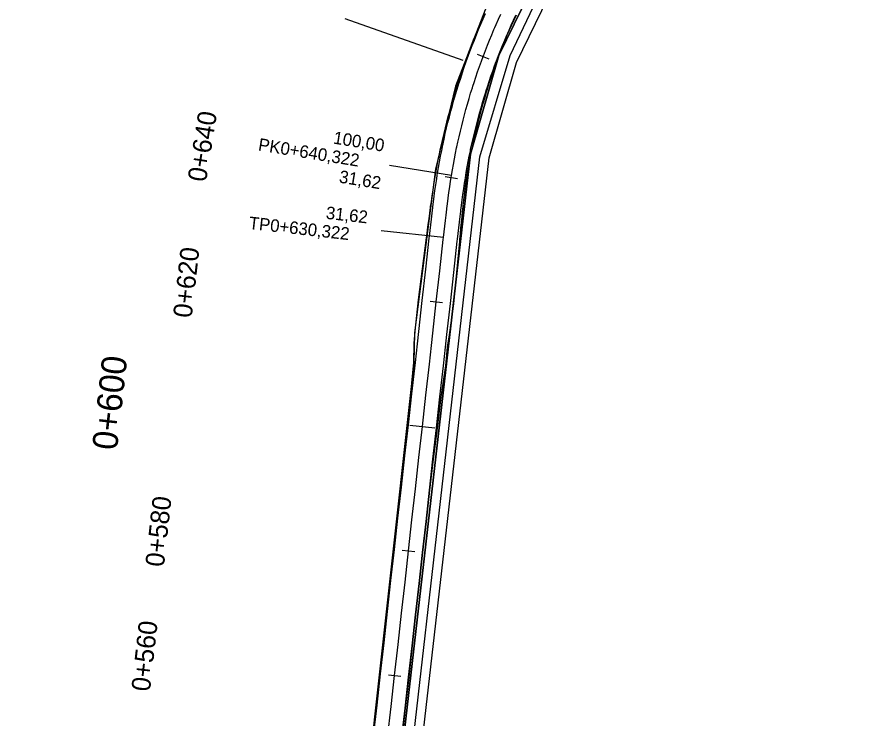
# Model space of a CAD drawing. Extents: x -636600 to -628587, y -1090963 to -1085869.
# Drawn here: x -636337.9 to -636203.5, y -1088778.2 to -1088666.2 of the extents above; entities that cross this region are included whole.
import ezdxf

# ---------------------------------------------------------------- set-up
doc = ezdxf.new("R2010")
doc.units = 0
for name, color, linetype in [('01_PARCELY_NÁVRH_PC', 7, 'Continuous'), ('06_ÚSES_IP_NAVRH', 7, 'Continuous'), ('HEKTOMETRY100', 7, 'Continuous'), ('HEKTOMETRY20', 7, 'Continuous'), ('HL_BODY', 7, 'Continuous'), ('POLOMERY', 7, 'Continuous'), ('situace_osa', 7, 'Continuous'), ('situace_těleso', 7, 'Continuous'), ('situace_vozovka', 7, 'Continuous'), ('VRCHOLY', 7, 'Continuous')]:
    doc.layers.add(name, color=color, linetype=linetype)

msp = doc.modelspace()

# ---------------------------------------------------------------- linework, layer by layer
at = {"layer": '01_PARCELY_NÁVRH_PC'}
for points in [[(-636282.71, -1088838.67), (-636265.47, -1088688.15), (-636260.99, -1088672.43), (-636253.67, -1088657.47), (-636214.94, -1088597.43), (-636210.17, -1088586.88), (-636207.45, -1088576.92), (-636206.49, -1088567.84), (-636208.21, -1088537.05), (-636215.88, -1088537.11), (-636214.83, -1088552.63), (-636212.51, -1088557.16), (-636212.01, -1088567.49), (-636213.43, -1088578.77), (-636217.09, -1088589.54), (-636222.85, -1088600.72), (-636256.42, -1088652.68), (-636263.16, -1088665.12), (-636267.86, -1088677.32), (-636271.1, -1088690.57), (-636274.45, -1088716.66), (-636274.54, -1088721.4), (-636287.25, -1088836.01)], [(-636279.74, -1088839.14), (-636262.52, -1088688.74), (-636258.17, -1088673.51), (-636251.06, -1088658.95), (-636212.29, -1088598.87), (-636207.34, -1088587.9), (-636204.5, -1088577.48), (-636203.48, -1088567.91), (-636205.24, -1088536.47), (-636207.61, -1088537.04), (-636208.21, -1088537.05), (-636206.49, -1088567.84), (-636207.45, -1088576.92), (-636210.17, -1088586.88), (-636214.94, -1088597.43), (-636253.67, -1088657.47), (-636260.99, -1088672.43), (-636265.47, -1088688.15), (-636282.71, -1088838.67)]]:
    msp.add_lwpolyline(points, dxfattribs=at)
at = {"layer": '06_ÚSES_IP_NAVRH'}
msp.add_lwpolyline([(-636337.87, -1089029.72), (-636312.66, -1088948), (-636286.4, -1088864.2), (-636281.18, -1088839.18), (-636264.02, -1088688.6), (-636259.18, -1088672.4), (-636252.2, -1088657.71), (-636213.42, -1088598.18), (-636208.78, -1088587.23), (-636206.18, -1088577.25), (-636204.96, -1088567.87), (-636206.43, -1088542.1)], dxfattribs=at)
at = {"layer": 'HEKTOMETRY100'}
msp.add_lwpolyline([(-636275.15, -1088731.39), (-636271.18, -1088731.84)], dxfattribs=at)
at = {"layer": 'HEKTOMETRY20'}
for points in [[(-636264.42, -1088672.22), (-636262.55, -1088672.93)], [(-636269.56, -1088691.72), (-636267.59, -1088692.04)], [(-636271.94, -1088711.63), (-636269.95, -1088711.85)], [(-636276.38, -1088751.38), (-636274.39, -1088751.6)], [(-636278.6, -1088771.26), (-636276.61, -1088771.48)]]:
    msp.add_lwpolyline(points, dxfattribs=at)
at = {"layer": 'HL_BODY'}
for points in [[(-636268.53, -1088691.56), (-636278.4, -1088689.96)], [(-636269.8, -1088701.48), (-636279.74, -1088700.37)]]:
    msp.add_lwpolyline(points, dxfattribs=at)
at = {"layer": 'POLOMERY'}
for points in [[(-636268.53, -1088691.56), (-636278.4, -1088689.96)], [(-636269.8, -1088701.48), (-636279.74, -1088700.37)]]:
    msp.add_lwpolyline(points, dxfattribs=at)
at = {"layer": 'situace_osa'}
msp.add_lwpolyline([(-636278.71, -1088781.31), (-636278.16, -1088776.34), (-636277.6, -1088771.37), (-636277.05, -1088766.4), (-636276.49, -1088761.43), (-636275.94, -1088756.46), (-636275.38, -1088751.49), (-636274.83, -1088746.52), (-636274.27, -1088741.55), (-636273.72, -1088736.58), (-636273.17, -1088731.61), (-636272.61, -1088726.65), (-636272.06, -1088721.68), (-636271.72, -1088718.7), (-636271.5, -1088716.71), (-636270.95, -1088711.74), (-636270.39, -1088706.77), (-636269.84, -1088701.8), (-636269.8, -1088701.48), (-636269.7, -1088700.58), (-636269.6, -1088699.67), (-636269.49, -1088698.77), (-636269.39, -1088697.87), (-636269.28, -1088696.96), (-636269.26, -1088696.83), (-636269.17, -1088696.06), (-636269.05, -1088695.16), (-636268.93, -1088694.26), (-636268.8, -1088693.36), (-636268.67, -1088692.46), (-636268.58, -1088691.88), (-636268.53, -1088691.56), (-636268.38, -1088690.67), (-636268.22, -1088689.79), (-636268.06, -1088688.9), (-636267.88, -1088688.02), (-636267.7, -1088687.14), (-636267.67, -1088686.96), (-636267.52, -1088686.26), (-636267.32, -1088685.38), (-636267.11, -1088684.5), (-636266.9, -1088683.63), (-636266.68, -1088682.75), (-636266.51, -1088682.1), (-636266.46, -1088681.88), (-636266.22, -1088681.01), (-636265.98, -1088680.15), (-636265.72, -1088679.28), (-636265.47, -1088678.42), (-636265.2, -1088677.56), (-636265.12, -1088677.3), (-636264.92, -1088676.7), (-636264.64, -1088675.85), (-636264.35, -1088674.99), (-636264.06, -1088674.14), (-636263.75, -1088673.3), (-636263.48, -1088672.57), (-636263.44, -1088672.45), (-636263.12, -1088671.61), (-636262.79, -1088670.77), (-636262.45, -1088669.94), (-636262.11, -1088669.11), (-636261.76, -1088668.28), (-636261.61, -1088667.94), (-636261.4, -1088667.45), (-636261.04, -1088666.63), (-636260.66, -1088665.81)], dxfattribs=at)
at = {"layer": 'situace_těleso'}
for points in [[(-636281.05, -1088781.05), (-636280.51, -1088776.07), (-636279.9, -1088771.11), (-636279.34, -1088766.14), (-636278.79, -1088761.17), (-636278.24, -1088756.2), (-636277.68, -1088751.23), (-636277.13, -1088746.27), (-636276.54, -1088741.3), (-636275.99, -1088736.33), (-636275.51, -1088731.35), (-636275.02, -1088726.38), (-636274.54, -1088721.4), (-636274.48, -1088718.39), (-636274.3, -1088716.39), (-636273.77, -1088711.42), (-636273.14, -1088706.46), (-636272.5, -1088701.5), (-636272.46, -1088701.18), (-636272.35, -1088700.28), (-636272.23, -1088699.37), (-636272.11, -1088698.47), (-636271.99, -1088697.56), (-636271.87, -1088696.65), (-636271.85, -1088696.52), (-636271.74, -1088695.74), (-636271.61, -1088694.82), (-636271.47, -1088693.91), (-636271.32, -1088692.99), (-636271.17, -1088692.08), (-636271.07, -1088691.48), (-636271.02, -1088691.16), (-636270.85, -1088690.25), (-636270.68, -1088689.34), (-636270.5, -1088688.44), (-636270.31, -1088687.53), (-636270.11, -1088686.63), (-636270.07, -1088686.46), (-636269.91, -1088685.73), (-636269.7, -1088684.84), (-636269.48, -1088683.94), (-636269.26, -1088683.04), (-636269.03, -1088682.15), (-636268.86, -1088681.48), (-636268.8, -1088681.26), (-636268.56, -1088680.37), (-636268.3, -1088679.48), (-636268.04, -1088678.6), (-636267.77, -1088677.72), (-636267.49, -1088676.84), (-636267.4, -1088676.57), (-636267.2, -1088675.96), (-636266.91, -1088675.09), (-636266.61, -1088674.22), (-636266.3, -1088673.35), (-636265.99, -1088672.48), (-636265.71, -1088671.74), (-636265.66, -1088671.62), (-636265.33, -1088670.76), (-636264.99, -1088669.9), (-636264.65, -1088669.05), (-636264.29, -1088668.19), (-636263.93, -1088667.35), (-636263.78, -1088667), (-636263.57, -1088666.5), (-636263.19, -1088665.66)], [(-636258.22, -1088665.96), (-636258.6, -1088666.76), (-636258.97, -1088667.55), (-636259.34, -1088668.36), (-636259.55, -1088668.83), (-636259.69, -1088669.16), (-636260.02, -1088669.98), (-636260.35, -1088670.79), (-636260.67, -1088671.61), (-636260.99, -1088672.43), (-636261.29, -1088673.26), (-636261.34, -1088673.38), (-636261.59, -1088674.09), (-636261.89, -1088674.92), (-636262.17, -1088675.75), (-636262.45, -1088676.58), (-636262.72, -1088677.42), (-636262.9, -1088678.01), (-636262.98, -1088678.26), (-636263.23, -1088679.1), (-636263.48, -1088679.95), (-636263.72, -1088680.79), (-636263.95, -1088681.64), (-636264.18, -1088682.49), (-636264.23, -1088682.7), (-636264.4, -1088683.34), (-636264.61, -1088684.19), (-636264.81, -1088685.05), (-636265, -1088685.91), (-636265.19, -1088686.76), (-636265.33, -1088687.46), (-636265.37, -1088687.63), (-636265.54, -1088688.49), (-636265.7, -1088689.35), (-636265.86, -1088690.22), (-636266, -1088691.08), (-636266.14, -1088691.95), (-636266.19, -1088692.26), (-636266.27, -1088692.83), (-636266.39, -1088693.71), (-636266.5, -1088694.6), (-636266.61, -1088695.48), (-636266.7, -1088696.37), (-636266.79, -1088697.14), (-636266.8, -1088697.27), (-636266.89, -1088698.16), (-636266.98, -1088699.06), (-636267.07, -1088699.96), (-636267.15, -1088700.86), (-636267.24, -1088701.77), (-636267.27, -1088702.09), (-636267.74, -1088707.07), (-636268.21, -1088712.04), (-636268.88, -1088717), (-636269.19, -1088718.98), (-636269.49, -1088721.96), (-636270.21, -1088726.91), (-636270.82, -1088731.88), (-636271.43, -1088736.84), (-636272.03, -1088741.8), (-636272.59, -1088746.77), (-636273.15, -1088751.74), (-636273.7, -1088756.71), (-636274.25, -1088761.68), (-636274.8, -1088766.65), (-636275.35, -1088771.62), (-636275.91, -1088776.59), (-636276.45, -1088781.56)]]:
    msp.add_lwpolyline(points, dxfattribs=at)
at = {"layer": 'situace_vozovka'}
for points in [[(-636280.95, -1088781.06), (-636280.39, -1088776.09), (-636279.84, -1088771.12), (-636279.28, -1088766.15), (-636278.73, -1088761.18), (-636278.18, -1088756.21), (-636277.62, -1088751.24), (-636277.07, -1088746.27), (-636276.51, -1088741.3), (-636275.96, -1088736.33), (-636275.4, -1088731.37), (-636274.85, -1088726.4), (-636274.29, -1088721.43), (-636273.96, -1088718.45), (-636273.74, -1088716.46), (-636273.18, -1088711.49), (-636272.63, -1088706.52), (-636272.07, -1088701.55), (-636272.04, -1088701.23), (-636271.94, -1088700.33), (-636271.83, -1088699.42), (-636271.73, -1088698.51), (-636271.62, -1088697.6), (-636271.51, -1088696.69), (-636271.5, -1088696.56), (-636271.4, -1088695.78), (-636271.28, -1088694.87), (-636271.16, -1088693.95), (-636271.03, -1088693.04), (-636270.89, -1088692.12), (-636270.8, -1088691.53), (-636270.75, -1088691.2), (-636270.59, -1088690.29), (-636270.43, -1088689.39), (-636270.27, -1088688.48), (-636270.09, -1088687.58), (-636269.91, -1088686.68), (-636269.87, -1088686.5), (-636269.71, -1088685.78), (-636269.51, -1088684.88), (-636269.3, -1088683.98), (-636269.09, -1088683.09), (-636268.86, -1088682.19), (-636268.69, -1088681.53), (-636268.63, -1088681.3), (-636268.39, -1088680.41), (-636268.14, -1088679.53), (-636267.88, -1088678.64), (-636267.62, -1088677.76), (-636267.35, -1088676.88), (-636267.26, -1088676.62), (-636267.06, -1088676.01), (-636266.78, -1088675.13), (-636266.48, -1088674.26), (-636266.18, -1088673.39), (-636265.86, -1088672.53), (-636265.59, -1088671.79), (-636265.54, -1088671.66), (-636265.22, -1088670.8), (-636264.88, -1088669.94), (-636264.54, -1088669.09), (-636264.19, -1088668.24), (-636263.83, -1088667.39), (-636263.68, -1088667.04), (-636263.46, -1088666.55), (-636263.09, -1088665.7)], [(-636276.48, -1088781.56), (-636275.92, -1088776.59), (-636275.37, -1088771.62), (-636274.81, -1088766.65), (-636274.26, -1088761.68), (-636273.7, -1088756.71), (-636273.15, -1088751.74), (-636272.59, -1088746.77), (-636272.04, -1088741.8), (-636271.48, -1088736.83), (-636270.93, -1088731.86), (-636270.37, -1088726.9), (-636269.82, -1088721.93), (-636269.49, -1088718.94), (-636269.26, -1088716.96), (-636268.71, -1088711.99), (-636268.15, -1088707.02), (-636267.6, -1088702.05), (-636267.56, -1088701.73), (-636267.46, -1088700.83), (-636267.36, -1088699.93), (-636267.26, -1088699.03), (-636267.15, -1088698.13), (-636267.05, -1088697.24), (-636267.03, -1088697.11), (-636266.94, -1088696.35), (-636266.82, -1088695.46), (-636266.7, -1088694.57), (-636266.58, -1088693.68), (-636266.44, -1088692.8), (-636266.35, -1088692.23), (-636266.3, -1088691.92), (-636266.16, -1088691.06), (-636266.01, -1088690.19), (-636265.85, -1088689.32), (-636265.68, -1088688.46), (-636265.5, -1088687.6), (-636265.47, -1088687.43), (-636265.32, -1088686.74), (-636265.13, -1088685.88), (-636264.93, -1088685.02), (-636264.72, -1088684.17), (-636264.5, -1088683.31), (-636264.34, -1088682.67), (-636264.28, -1088682.46), (-636264.05, -1088681.61), (-636263.81, -1088680.76), (-636263.57, -1088679.92), (-636263.31, -1088679.08), (-636263.05, -1088678.24), (-636262.97, -1088677.98), (-636262.79, -1088677.4), (-636262.51, -1088676.56), (-636262.23, -1088675.73), (-636261.94, -1088674.9), (-636261.64, -1088674.07), (-636261.38, -1088673.36), (-636261.33, -1088673.24), (-636261.02, -1088672.42), (-636260.7, -1088671.6), (-636260.37, -1088670.79), (-636260.03, -1088669.97), (-636259.69, -1088669.16), (-636259.55, -1088668.83), (-636259.34, -1088668.35), (-636258.99, -1088667.55), (-636258.62, -1088666.75), (-636258.25, -1088665.95)]]:
    msp.add_lwpolyline(points, dxfattribs=at)
at = {"layer": 'VRCHOLY'}
msp.add_lwpolyline([(-636266.65, -1088673.22), (-636285.49, -1088666.53)], dxfattribs=at)

# ---------------------------------------------------------------- texts
at = {"layer": 'HEKTOMETRY100'}
msp.add_text('0+600', height=4, rotation=83.6294, dxfattribs=at).set_placement((-636321.9, -1088735.51))
at = {"layer": 'HEKTOMETRY20'}
for s, rotation, p in [('0+640', 80.9463, (-636307.69, -1088692.69)), ('0+620', 83.6294, (-636309.98, -1088714.38)), ('0+580', 83.6294, (-636314.42, -1088754.13)), ('0+560', 83.6294, (-636316.64, -1088774.01))]:
    msp.add_text(s, height=3, rotation=rotation, dxfattribs=at).set_placement(p)
at = {"layer": 'HL_BODY'}
for s, rotation, p in [('PK0+640,322', 350.7646, (-636299.46, -1088687.55)), ('TP0+630,322', 353.6294, (-636300.94, -1088700.09))]:
    msp.add_text(s, height=2, rotation=rotation, dxfattribs=at).set_placement(p)
at = {"layer": 'POLOMERY'}
for s, rotation, p in [('100,00', 350.7646, (-636287.48, -1088686.46)), ('31,62', 350.7646, (-636286.56, -1088692.68)), ('31,62', 353.6294, (-636288.64, -1088698.47))]:
    msp.add_text(s, height=2, rotation=rotation, dxfattribs=at).set_placement(p)

doc.saveas('drawing.dxf')
